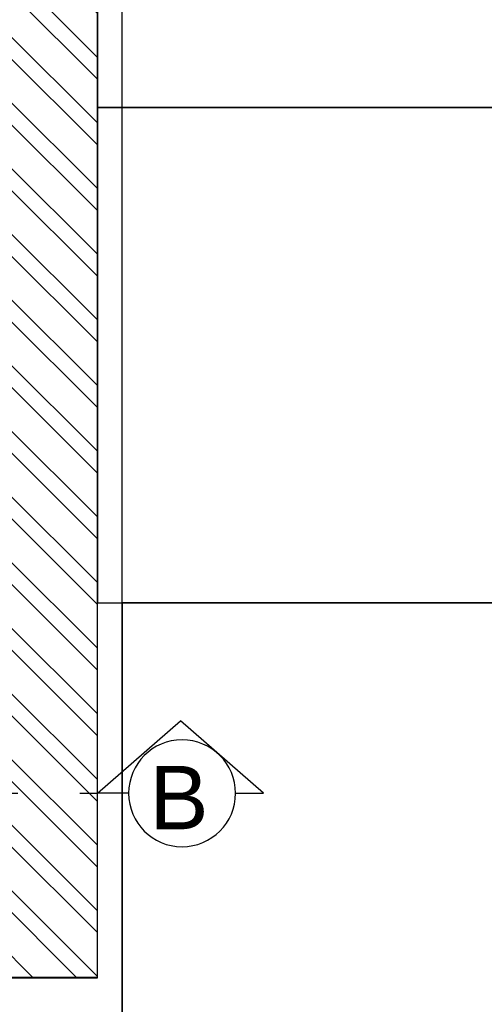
# Model space of a CAD drawing. Header units: millimetres. Extents: x -115474967 to 444143, y -74377 to 241828222.
# Tile 357 of 590: x -101426 to -100863, y 265122 to 266315. Entities that reach past the tile are written whole.
import ezdxf

# ---------------------------------------------------------------- set-up
doc = ezdxf.new("R2010")
doc.units = ezdxf.units.MM
doc.header["$MEASUREMENT"] = 0
doc.linetypes.add('2DASHED', pattern=[0.75, 0.5, -0.25])
for name, color, linetype in [('00-2 Walls', 4, 'Continuous'), ('00-6 H-Brickwork', 9, 'Continuous'), ('CEIL-PLAN', 7, 'Continuous'), ('DIMS-50', 9, 'Continuous'), ('TEXT-REFN', 5, 'Continuous')]:
    doc.layers.add(name, color=color, linetype=linetype)
doc.layers.add('0_cons_01', color=40, linetype='Continuous', lineweight=0, plot=False)
doc.styles.add('TEXT-20', font='arial.ttf', dxfattribs={"height": 40})

# ---------------------------------------------------------------- blocks, each defined once
blk = doc.blocks.new('A$C69671385')
at = {"layer": 'DIMS-50', "color": 3}
for p, q in [((0, 168.7), (262.1, 397.3)), ((524.2, 168.7), (262.1, 397.3)), ((88.2, 168.7), (0, 168.7)), ((425.6, 168.7), (524.2, 168.7))]:
    blk.add_line(p, q, dxfattribs=at)
at = {"layer": 'TEXT-REFN'}
blk.add_circle((256.9, 168.7), 168.7, dxfattribs=at)

msp = doc.modelspace()

# ---------------------------------------------------------------- hatches: boundary and pattern name
at = {"layer": '00-6 H-Brickwork'}
h = msp.add_hatch(dxfattribs=at)
h.set_pattern_fill('ANSI32', color=256, scale=150, angle=450, style=0)
h.set_pattern_definition([(135, (14085.39, 0), (-39.774756, -39.774756), []), (135, (14085.39, 26.517), (-39.774756, -39.774756), [])])
h.paths.add_polyline_path([(-109260.08217, 270268.53784), (-109150.19608, 270268.53422), (-109150.19608, 270383.4416), (-109058.42578, 270383.47371), (-109058.42578, 270268.53422), (-108948.63072, 270268.51248), (-108948.42578, 270498.29396), (-109258.32202, 270498.29396)])
h.paths.add_polyline_path([(-108948.63072, 270153.32183), (-109260.19608, 270153.32183), (-109260.19608, 270268.53422), (-108948.63072, 270268.50592)], flags=17)
h.paths.add_polyline_path([(-107303.97852, 267542.95615), (-110870.91859, 267542.95615), (-110870.92005, 267184.13279), (-111099.69926, 267184.16443), (-111099.73128, 267294.33039), (-110984.13263, 267294.33039), (-110984.89939, 267655.29973), (-109375.20646, 267658.71902), (-109380.86351, 270321.85747), (-109265.86379, 270322.11662), (-109260.19608, 269354.14194), (-108362.03114, 269354.14194), (-108362.03114, 269304.14194), (-109260.19608, 269304.13421), (-109260.19608, 268504.13368), (-108362.03114, 268504.13368), (-108362.03114, 268454.13368), (-109260.19608, 268454.13274), (-109260.19608, 267652.95615), (-107303.89194, 267652.95612)])
h.paths.add_polyline_path([(-109610.86301, 270321.38377), (-109380.86522, 270321.85738), (-109380.62985, 270211.85786), (-109495.02964, 270211.61485), (-109490.45042, 267773.47446), (-111099.66512, 267771.37479), (-111099.74655, 267184.16451), (-111213.89911, 267184.18035), (-111214.81325, 267884.81187), (-109605.69449, 267888.22997), (-109605.6157, 267851.13878)])
h.paths.add_polyline_path([(-107353.18352, 268552.94153), (-107301.93173, 268552.94153), (-107301.93173, 270143.17954), (-107353.18352, 270143.17954)])
h.paths.add_polyline_path([(-106403.79542, 268552.44538), (-106352.21745, 268552.44538), (-106352.21745, 270147.39224), (-106403.79542, 270147.39224)])
h.paths.add_polyline_path([(-105453.77199, 268551.92727), (-105402.20687, 268551.92727), (-105402.20687, 270149.00282), (-105453.77199, 270149.00282)])
h.paths.add_polyline_path([(-101721.713, 270378.88833), (-104503.42654, 270378.88833), (-104503.42654, 270495.68108), (-101721.713, 270495.68108)])
h.paths.add_polyline_path([(-104502.67338, 265155.25751), (-103861.43127, 265154.83502), (-103861.43127, 265264.83504), (-104392.67338, 265265.18506), (-104392.67338, 267465.18554), (-101441.74628, 267465.18556), (-101441.74628, 265265.18506), (-102761.35902, 265264.11025), (-102761.43151, 265154.11027), (-101331.74628, 265155.18506), (-101331.67713, 267575.18556), (-104392.67338, 267575.18556), (-104392.67338, 270150.61523), (-101831.8551, 270150.61523), (-101832.77079, 268473.49915), (-101722.74451, 268473.49915), (-101721.713, 270378.88429), (-101831.713, 270378.88833), (-101831.713, 270264.78479), (-104393.49383, 270265.61016), (-104393.42654, 270378.88833), (-104503.47702, 270379.97591)])
h.paths.add_polyline_path([(-100822.74451, 268472.94781), (-100772.01697, 268472.94781), (-100772.01697, 270145.76617), (-100822.74451, 270145.76617)])
h.paths.add_polyline_path([(-99872.97549, 268137.32336), (-99456.30081, 268137.09656), (-99456.25182, 268227.09655), (-99762.9244, 268227.26347), (-99761.83551, 270143.99884), (-99436.85793, 270143.99884), (-99436.74422, 270261.68049), (-99871.72212, 270262.10074)])
h.paths.add_polyline_path([(-99871.7221, 270262.13645), (-99761.61102, 270261.99435), (-99761.61102, 270376.99438), (-99546.52198, 270377.10066), (-99546.52198, 270261.68049), (-99436.74421, 270261.68296), (-99436.52198, 270491.68034), (-99871.61102, 270491.68034)])
h.paths.add_polyline_path([(-98762.43622, 269126.3182), (-98711.7444, 269126.3182), (-98711.7444, 270143.99884), (-98762.43622, 270143.99884)])
h.paths.add_polyline_path([(-97712.32578, 269126.40399), (-97661.62803, 269126.40399), (-97661.62803, 270143.99884), (-97712.32578, 270143.99884)], flags=17)
h.paths.add_polyline_path([(-97071.53883, 270259.39761), (-96961.52288, 270259.39511), (-96961.41186, 270374.28876), (-96551.35101, 270374.28876), (-96551.35101, 270259.12945), (-96441.43927, 270259.05413), (-96441.34536, 270488.78626), (-97071.52288, 270488.78625)])
h.paths.add_polyline_path([(-96442.59513, 266505.83408), (-96662.59513, 266545.28649), (-96662.59513, 268135.57592), (-98256.30098, 268136.44339), (-98256.252, 268226.44338), (-96661.50193, 268225.57591), (-96661.50193, 270143.99884), (-97071.572, 270143.99884), (-97071.53883, 270259.39511), (-96441.43927, 270259.05214)])
h.paths.add_polyline_path([(-102665.60228, 263929.62036), (-102665.6022, 264149.62036), (-99866.75339, 264149.62036), (-99866.75339, 264827.42455), (-99756.75339, 264827.42455), (-99756.75339, 264149.62036), (-97688.94996, 264149.62036), (-97691.0228, 266182.58981), (-99873.09098, 266182.58981), (-99873.77765, 267068.0994), (-99763.77765, 267068.44231), (-99763.77765, 266403.02968), (-96705.99403, 266403.02968), (-96745.52532, 266182.58981), (-97477.09582, 266182.58981), (-97468.06649, 263929.62036), (-99073.81807, 263929.62036), (-99073.81807, 263840.89071), (-99293.54254, 263840.89071), (-99293.81914, 263929.62036)])
h.paths.add_polyline_path([(-110980.11471, 264159.62015), (-110980.10231, 264274.31633), (-111095.10219, 264274.16628), (-111095.22, 264384.33281), (-110870.91859, 264384.13517), (-110870.91859, 264274.61277), (-105532.3587, 264274.62036), (-105532.3587, 266949.61603), (-105422.3587, 266949.61603), (-105422.3587, 264149.62036), (-103974.10601, 264149.62036), (-103974.10601, 263929.62036), (-105532.3587, 263929.62036), (-109252.28503, 263929.62036), (-109252.28503, 263873.55477), (-109482.16432, 263873.06649), (-109482.1654, 263983.06646), (-109367.46422, 263983.06583), (-109367.46422, 264044.61972), (-105532.3587, 264044.62036), (-105532.3587, 264159.62036)])
h.paths.add_polyline_path([(-111209.65275, 263929.62036), (-111210.24584, 264384.18273), (-111095.24593, 264384.33278), (-111095.24593, 264044.62036), (-109482.52981, 264044.62036), (-109482.1654, 263873.06646), (-109597.16516, 263872.82219), (-109597.16516, 263929.62036)])

# ---------------------------------------------------------------- linework, layer by layer
for points in [[(-101331.73332, 266208.78822), (-101301.63865, 266208.78818), (-101301.63865, 266808.78818), (-101331.73332, 266808.78822)], [(-101301.63865, 266808.78818), (-100701.63865, 266808.78818), (-100701.63865, 266208.78818), (-101301.63865, 266208.78818)], [(-101331.73332, 265608.78825), (-101301.63865, 265608.78825), (-101301.63865, 266208.78822), (-101331.73332, 266208.78822)], [(-101301.63865, 266208.78825), (-100701.63865, 266208.78825), (-100701.63865, 265608.78825), (-101301.63865, 265608.78825)], [(-101331.74632, 265154.04713), (-101331.73332, 265608.78825), (-101301.63865, 265608.78825), (-101301.63865, 265008.78825), (-101901.63865, 265008.78825), (-101901.63865, 265154.06342)], [(-101301.63865, 265608.78825), (-100701.63865, 265608.78825), (-100701.63865, 265008.78825), (-101301.63865, 265008.78825)]]:
    msp.add_lwpolyline(points, close=True)
at = {"layer": '00-2 Walls'}
for p, q in [((-101331.74628, 265155.18506), (-101331.67713, 267575.18556)), ((-102761.43151, 265154.11027), (-101331.74628, 265155.18506))]:
    msp.add_line(p, q, dxfattribs=at)
for points in [[(-101331.74628, 265155.18506), (-101331.67713, 267575.18556)], [(-102099.44028, 265153.67411), (-101331.74628, 265155.18506)]]:
    msp.add_lwpolyline(points, dxfattribs=at)
at = {"layer": '0_cons_01'}
msp.add_lwpolyline([(-106352.38272, 270152.97548), (-105453.77199, 270153.32178), (-105453.77199, 268551.92727), (-105402.20687, 268551.92727), (-105402.37557, 270153.19131), (-104503.50855, 270153.32178), (-104502.97219, 265155.25771), (-103861.43127, 265154.83502), (-103861.35879, 265264.835), (-104392.67338, 265265.18506), (-104392.67338, 267465.18554), (-102441.74628, 267465.18553), (-102441.74628, 265265.18509), (-102761.35904, 265264.11025), (-102761.43151, 265154.11027), (-101331.74628, 265155.18506), (-101331.67713, 267575.18556), (-104392.67079, 267575.18556), (-104392.67338, 270150.61523), (-101831.8551, 270150.61523), (-101832.95252, 268473.49925), (-101722.74451, 268473.43914), (-101721.93298, 270147.10079), (-100822.74451, 270147.10079)], dxfattribs=at)
at = {"layer": 'CEIL-PLAN', "color": 6, "linetype": '2DASHED', "ltscale": 300}
msp.add_lwpolyline([(-104503.01188, 265377.81424), (-101331.73992, 265377.81424)], dxfattribs=at)

# ---------------------------------------------------------------- block references
at = {"layer": 'DIMS-50', "color": 3, "xscale": -0.3839999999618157, "yscale": 0.3839999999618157, "zscale": 0.3839999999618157, "rotation": 359.9999999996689}
msp.add_blockref('A$C69671385', (-101130.43546, 265313.03288), dxfattribs=at)

# ---------------------------------------------------------------- texts
at = {"layer": 'TEXT-REFN', "color": 2, "linetype": 'Continuous', "style": 'TEXT-20'}
msp.add_text('B', height=76.8, dxfattribs=at).set_placement((-101268.57955, 265334.21601))

doc.saveas('drawing.dxf')
